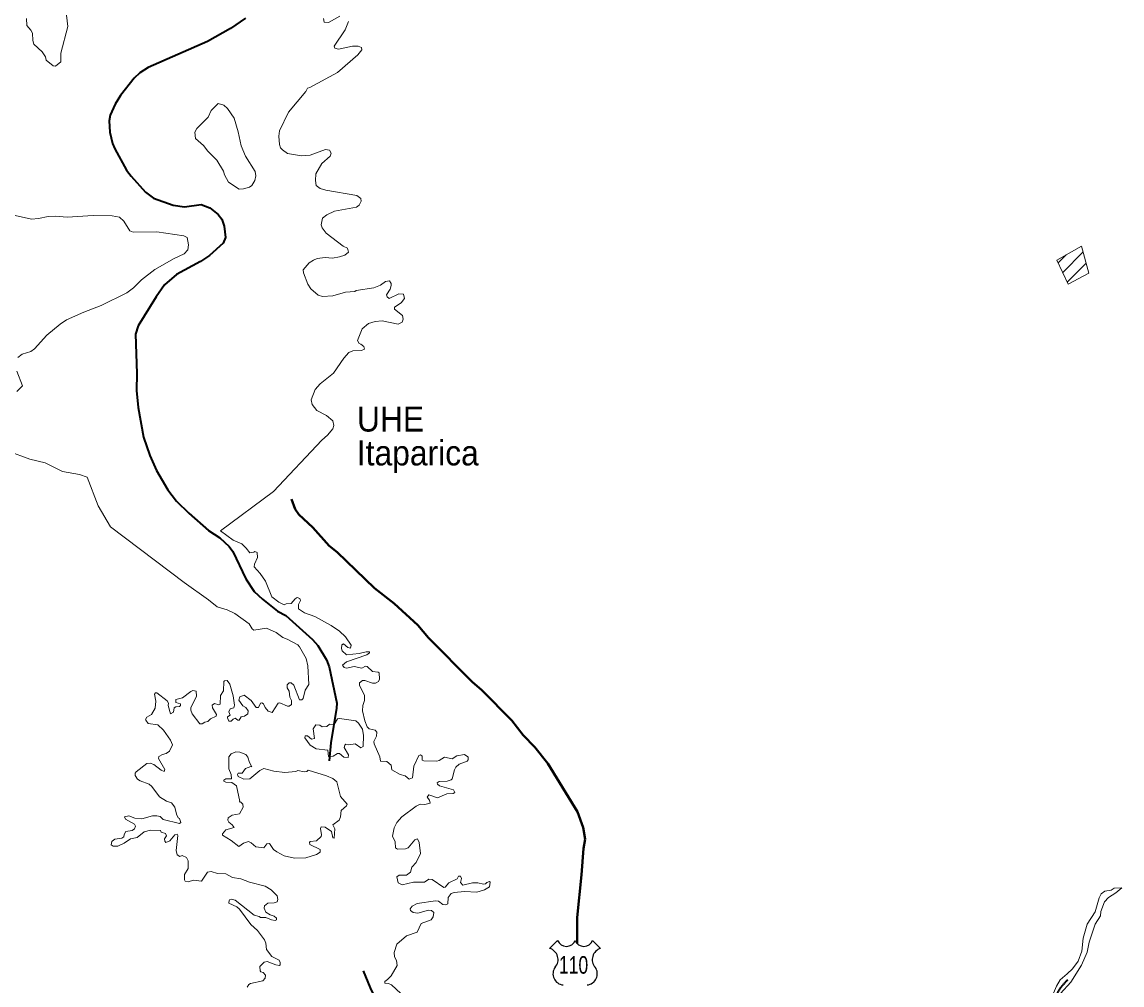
# Model space of a CAD drawing. Extents: x 553962 to 842807, y 8883888 to 9032388.
# Drawn here: x 578137 to 582532, y 8915863 to 8919710 of the extents above; entities that cross this region are included whole.
import ezdxf
from ezdxf.enums import TextEntityAlignment as Align

# ---------------------------------------------------------------- set-up
doc = ezdxf.new("R2010")
doc.units = 0
doc.header["$LTSCALE"] = 200
doc.linetypes.add('LONG_DASH_SHORT_DASH', pattern=[9.9, 6, -1.2, 1.5, -1.2])
doc.layers.add('6', color=7, linetype='Continuous', lineweight=13)

msp = doc.modelspace()

# ---------------------------------------------------------------- linework, layer by layer
at = {"layer": '6'}
for p, q in [((582276.5, 8918748), (582308.9, 8918780.4)), ((582294.7, 8918709.6), (582376.4, 8918791.3)), ((582312.9, 8918671.2), (582388.6, 8918746.9)), ((578490.1, 8917693.2), (578784.8, 8917471.3))]:
    msp.add_line(p, q, dxfattribs=at)
at = {"layer": '6', "lineweight": 25}
for p, q in [((580244.9, 8916008.7), (580276.8, 8916040.7)), ((580416.7, 8916040.7), (580448.7, 8916008.7))]:
    msp.add_line(p, q, dxfattribs=at)
at = {"layer": '6'}
for points in [[(578314.8, 8919738), (578320, 8919692.2), (578291.5, 8919585.8), (578291.4, 8919550.5), (578270.2, 8919533.2), (578262, 8919534.8), (578233.1, 8919557.2), (578230.9, 8919571.1), (578218, 8919591.3), (578183.8, 8919621.7), (578179.5, 8919636), (578179, 8919665.3), (578172.6, 8919677.4), (578155.7, 8919696.4), (578154.8, 8919724.1)], [(579406.5, 8919734.1), (579361.6, 8919708.6), (579343.9, 8919709), (579340.8, 8919723.7)], [(579427.7, 8919679.2), (579427.7, 8919679.2), (579440.6, 8919712.7)], [(579295.8, 8918182.3), (579291.5, 8918200.6), (579307.5, 8918242), (579327.8, 8918264.5), (579381, 8918307.3), (579422.1, 8918366.6), (579442.8, 8918390.3), (579458.5, 8918396.8), (579492.9, 8918398.1), (579504.6, 8918403.3), (579502.1, 8918414), (579491.2, 8918423.6), (579484.3, 8918425.4), (579477, 8918437), (579495.2, 8918484.1), (579521.1, 8918506.1), (579547.4, 8918513.1), (579576, 8918516.1), (579639.6, 8918503.2), (579655.1, 8918511.3), (579659.8, 8918523.3), (579656.9, 8918537.9), (579624.6, 8918563), (579625.6, 8918570.8), (579651.2, 8918588.3), (579665, 8918605.2), (579661.2, 8918622.9), (579642.5, 8918623.8), (579604.2, 8918605.7), (579595.9, 8918611.7), (579593.3, 8918620.7), (579607.5, 8918642.4), (579612.3, 8918657.9), (579611.4, 8918665.7), (579604.8, 8918676.1), (579589, 8918673.1), (579568.6, 8918658.8), (579543.1, 8918648), (579472.5, 8918637.1), (579466.2, 8918633.7), (579429.9, 8918630.3), (579378.4, 8918616.5), (579337.7, 8918613.6), (579320.5, 8918618.6), (579290.7, 8918643.6), (579278.5, 8918662.3), (579260.9, 8918708.6), (579260.8, 8918720.6), (579283.7, 8918747.4), (579301.1, 8918759.1), (579316.6, 8918764.7), (579347.4, 8918769.1), (579377.5, 8918767.2), (579405.6, 8918771.7), (579426.4, 8918779), (579440.6, 8918790.7), (579436.8, 8918806.1), (579419.9, 8918814.4), (579352.2, 8918867.1), (579336.1, 8918887.9), (579332.2, 8918899.6), (579337.8, 8918926.9), (579354.2, 8918939.8), (579384.9, 8918954.1), (579473.2, 8918970.6), (579483.9, 8918978.8), (579491.7, 8918993.8), (579490.8, 8919005.1), (579473.9, 8919017.2), (579350.2, 8919038), (579327.8, 8919045.3), (579311.8, 8919056.6), (579309.2, 8919076.5), (579311, 8919104.1), (579335.2, 8919144.6), (579368, 8919174.6), (579371.9, 8919185.9), (579365.5, 8919198.3), (579349.9, 8919200.1), (579288, 8919178.1), (579254.1, 8919175.1), (579198.1, 8919185.4), (579177.3, 8919199.3), (579170, 8919207.9), (579165.7, 8919220.1), (579163.1, 8919253.7), (579165.9, 8919275.9), (579202, 8919349.7), (579270.7, 8919432.7), (579277.7, 8919446.1), (579286.3, 8919447.9), (579397, 8919507.9), (579478.6, 8919579.2), (579494.3, 8919598.8), (579492.9, 8919608.3), (579480, 8919613.9), (579457.5, 8919613.4), (579401.3, 8919601.8), (579386.2, 8919606.1), (579384.5, 8919613.8), (579427.7, 8919679.2)], [(578049.8, 8918950.2), (578175.2, 8918923), (578202.8, 8918925.1), (578240.9, 8918933.3), (578269.5, 8918934.2), (578316.9, 8918929.9), (578421.6, 8918937.2), (578497.7, 8918935.9), (578526.2, 8918930.3), (578544.1, 8918914.6), (578567.3, 8918875.5), (578580.7, 8918869.8), (578675.8, 8918871.9), (578783.4, 8918855.9), (578796.5, 8918849), (578802.1, 8918820.4), (578799.9, 8918799.8), (578784.2, 8918783.7), (578745, 8918765.1), (578668.1, 8918721.9), (578614, 8918680.4), (578582.9, 8918647.6)], [(578582.9, 8918647.6), (578556.1, 8918628.1), (578453.6, 8918577.1), (578384.4, 8918551.1), (578314.9, 8918519.8), (578289.2, 8918503.1), (578236.6, 8918459.1), (578187.2, 8918404.5), (578171.7, 8918394.2), (578137.1, 8918382.5), (578119.8, 8918370)], [(578116.4, 8918315.5), (578139.3, 8918256.1), (578115.6, 8918233.9)], [(578930.2, 8917676.9), (579142.2, 8917833.7), (579335.3, 8918038.9), (579357.7, 8918059.2), (579378.4, 8918084.7), (579383.1, 8918098.5), (579378.9, 8918116.6), (579352.9, 8918137.4), (579315, 8918157.6), (579295.8, 8918182.3), (579295.8, 8918182.3)], [(578081.7, 8917995.2), (578168.4, 8917964), (578228.8, 8917948.4), (578298, 8917913.9), (578366.3, 8917902.2), (578397.3, 8917891.4), (578441.2, 8917776.7), (578490.1, 8917693.2)], [(579525.2, 8917189.8), (579524.8, 8917193.3), (579511.2, 8917193.8), (579483.6, 8917186.5), (579433, 8917181.8), (579416.5, 8917197.1), (579413.1, 8917206.5), (579414.3, 8917221.7), (579420.8, 8917225.1), (579438.1, 8917211.1), (579449.9, 8917208.6), (579451.7, 8917220), (579429.6, 8917254), (579405.4, 8917276.1), (579372.3, 8917299.4), (579307.2, 8917334.8), (579266.1, 8917349.2), (579241.9, 8917365.8), (579241.4, 8917382.3), (579249.1, 8917398.6), (579247.4, 8917406.9), (579236.3, 8917410.3), (579228.6, 8917406.1), (579211.6, 8917386.2), (579192.2, 8917386.1), (579184.8, 8917381.9), (579163.3, 8917391.7), (579134.8, 8917412.9), (579109.7, 8917475.8), (579088.5, 8917506.3), (579064.7, 8917532.7), (579065.9, 8917544.1), (579078.3, 8917570.1), (579077, 8917590.1), (579067.2, 8917595.1), (579063.4, 8917591.8), (579047.7, 8917589.2), (579032.8, 8917608.4), (579014.6, 8917624.9), (578981, 8917639.3), (578930.2, 8917676.9)], [(578784.8, 8917471.3), (578882.4, 8917401), (578916, 8917372.9), (578955.9, 8917361.9), (578987.8, 8917346.2), (579044.3, 8917305.4), (579055.8, 8917285.8), (579063, 8917280.4), (579114.1, 8917288.8), (579152.6, 8917271.4), (579179.4, 8917250.6), (579196.4, 8917244.7), (579238.8, 8917221.3), (579246.1, 8917213.2)], [(579246.1, 8917213.2), (579272, 8917166.4), (579278.8, 8917138.4), (579283, 8917063.6), (579268.4, 8917041), (579260.5, 8917007.6), (579254.2, 8917001.7), (579246.1, 8917002.5), (579223.2, 8917060.3), (579211.7, 8917070.4), (579204, 8917070.4), (579196, 8917062.4), (579196.4, 8917050.1), (579203.6, 8917036.1), (579206.6, 8917012.7), (579214.2, 8916998.7), (579214.2, 8916983.4), (579204, 8916976.3), (579197.2, 8916976.2), (579166.3, 8916989.7), (579160.8, 8916988.5), (579136.9, 8916951.5), (579120, 8916957.1), (579108.5, 8916971.1), (579101.6, 8916985.6), (579094.5, 8916990.2), (579089.8, 8916988), (579081.2, 8916971.9), (579072.7, 8916971.9), (579051.9, 8916999.1), (579024, 8917020.7), (579007.3, 8917014.4), (579003.5, 8917000.4), (579019, 8916977.3), (579019, 8916977.3), (579030.7, 8916971.9), (579040.8, 8916958.5), (579038.9, 8916945.5), (579025.6, 8916936.7), (579012, 8916934.1), (579004.3, 8916920.9), (578998.8, 8916921), (578989.1, 8916928.1), (578980.6, 8916924.7), (578972.7, 8916916.7), (578963.1, 8916917.2), (578957.6, 8916929.5), (578958.5, 8916934.5), (578969.1, 8916941.3), (578963.6, 8916954), (578969.1, 8916966.4), (578983.1, 8916969.8), (578986, 8916980.2), (578981, 8917017.8), (578967.8, 8917064.5), (578956.4, 8917078.9), (578945.3, 8917078.1), (578942.8, 8917074.6), (578941.5, 8917037.3), (578930.4, 8917019.4), (578929.2, 8916985.1), (578923.6, 8916982.5), (578905.8, 8916987.2), (578896.9, 8916981.2), (578897.3, 8916969.3), (578913.4, 8916943.5), (578912.2, 8916936.2), (578889.4, 8916926.1), (578879, 8916915.4), (578866.7, 8916912.8), (578856.5, 8916906.5), (578847.2, 8916906.5), (578816.6, 8916946), (578811.5, 8916960), (578811.5, 8916969.4), (578834, 8917016.1), (578833.1, 8917036.5), (578819.2, 8917038.6), (578810.7, 8917035.7), (578777.5, 8917009.3), (578751.2, 8917003.3), (578751.6, 8916991.5), (578769.8, 8916985.5), (578770.7, 8916979.1), (578766.4, 8916974.9), (578752, 8916974), (578744.8, 8916969.8), (578741.8, 8916953.2), (578730, 8916945.6), (578720.6, 8916978.7), (578722.7, 8916988.1), (578716.3, 8916997.3), (578675.1, 8917029.7), (578669.6, 8917029.7), (578666.2, 8917024.5), (578671.7, 8916996.7), (578668.7, 8916968.5), (578654.6, 8916942.9), (578635.1, 8916932.4), (578630.7, 8916922.7), (578631.7, 8916921.2)], [(579552, 8917069.7), (579561.3, 8917075.6), (579564.7, 8917085), (579564.3, 8917109.5), (579559.6, 8917112.9), (579537.1, 8917115.1), (579515.7, 8917134.7), (579509.1, 8917135.9), (579494.6, 8917128.3), (579464.1, 8917135), (579433.4, 8917128.7), (579423.3, 8917131.2), (579417.3, 8917140.9), (579417.3, 8917140.9), (579433.5, 8917154.2), (579514.2, 8917181.8), (579525.2, 8917189.5), (579525.2, 8917189.8)], [(579917.7, 8916773.9), (579905.3, 8916783.7), (579873.7, 8916777.8), (579854.9, 8916765.9), (579824.3, 8916772.2), (579804, 8916759.5), (579793.8, 8916756.9), (579742.8, 8916758.2), (579736, 8916760.8), (579735.9, 8916777.3), (579728.7, 8916781.6), (579722.4, 8916779.5), (579702.8, 8916736.5), (579697.3, 8916690.3), (579683.4, 8916685.2), (579668, 8916698.3), (579647.1, 8916703.6), (579614.5, 8916722.5), (579612.3, 8916740.7), (579594.1, 8916756.1), (579569, 8916757.4), (579566.8, 8916774.8), (579544.4, 8916825.7), (579542.7, 8916835.9), (579552.8, 8916857.2), (579555, 8916872.1), (579547.3, 8916880.6), (579523.5, 8916886.6), (579516.3, 8916894.6), (579507, 8916917.5), (579497.6, 8916958.4), (579498.9, 8916978.7), (579504.8, 8916999.2), (579504.8, 8917019.4), (579485.3, 8917060.5), (579485.3, 8917070.5), (579497.2, 8917078.5), (579506.5, 8917079.8), (579537.1, 8917068.4), (579549.4, 8917068), (579552, 8917069.7)], [(578631.7, 8916921.2), (578640.3, 8916907.8), (578679.7, 8916902.2), (578702.3, 8916880.2), (578729.5, 8916840.6), (578737.5, 8916822.4), (578726.5, 8916796.5), (578712.9, 8916787.1), (578697.6, 8916783.7), (578683.2, 8916775.6), (578682.8, 8916767.8), (578707.8, 8916723.8), (578705.3, 8916715.8), (578692.9, 8916720.8), (578663.6, 8916743.8), (578648.3, 8916748.4), (578635.2, 8916748), (578592.7, 8916714.5), (578589.3, 8916708.7)], [(579864.7, 8916634.6), (579861.4, 8916642.2), (579805, 8916658.7), (579796.7, 8916665.6), (579795.9, 8916670.7), (579803.2, 8916676.2), (579835.4, 8916676.7), (579851.1, 8916681.8), (579855.3, 8916686.5), (579864.7, 8916722.1), (579870.6, 8916733.1), (579883.4, 8916745), (579914.8, 8916756.9), (579919.9, 8916762.5), (579919.4, 8916772.6), (579917.7, 8916773.9)], [(578589.3, 8916708.7), (578588.8, 8916707.7), (578589.3, 8916700.1), (578598.2, 8916685.6), (578609.3, 8916678.3), (578645.4, 8916665.1), (578655.6, 8916655.8), (578686.2, 8916614.6), (578713.8, 8916596.8), (578734.5, 8916590), (578747.8, 8916573.3), (578753.7, 8916545.4), (578761.3, 8916530.1), (578765.6, 8916528.3), (578771.5, 8916511.8), (578766.4, 8916508.4), (578700.2, 8916523.2), (578689.5, 8916535.2), (578675.5, 8916539), (578675.5, 8916539), (578658.5, 8916539), (578615.9, 8916527.1), (578588, 8916528.8), (578564.2, 8916539), (578546, 8916533.9), (578550.2, 8916525.4), (578586.3, 8916505), (578590.1, 8916497.7), (578586.8, 8916486.4), (578577, 8916480.4), (578551.1, 8916476.1), (578544.7, 8916463.9), (578543.9, 8916454.1), (578536.1, 8916449.8), (578507.3, 8916444.7), (578497.4, 8916436.8)], [(580007.4, 8916273.3), (580005, 8916275.8), (579993.4, 8916271.9), (579988.7, 8916266.2), (579980.8, 8916265), (579958.6, 8916271.3), (579936.5, 8916271.3), (579898.3, 8916262), (579888.5, 8916271.8), (579893.2, 8916288), (579889.2, 8916296.8), (579880.4, 8916297.2), (579874.8, 8916287), (579841.8, 8916270.1), (579827.8, 8916253.1), (579822.2, 8916252.2), (579776.1, 8916284.1), (579776.1, 8916284.1), (579761.9, 8916285.8), (579744.5, 8916273.1), (579700.5, 8916273.9), (579656.1, 8916262.4), (579640, 8916271.3), (579634.5, 8916294.7), (579643.7, 8916301.5), (579673.1, 8916301.5), (579688.3, 8916313.8), (579694.3, 8916332.9), (579711.3, 8916352.4), (579729.1, 8916387.4), (579724.1, 8916431.5), (579716.4, 8916446.8), (579706.2, 8916443), (579680.1, 8916410.7), (579669.6, 8916406.4), (579636.5, 8916405.2), (579628.5, 8916410.7), (579627.6, 8916434), (579617.4, 8916457.2), (579624.2, 8916490.1), (579634.7, 8916512), (579654.4, 8916533.9), (579711.3, 8916577.2), (579727.5, 8916585.3), (579746.2, 8916584), (579767.8, 8916589.2), (579764.8, 8916601.4), (579755.1, 8916613.3), (579762.7, 8916622.2), (579796.7, 8916609.9), (579834.5, 8916626.9), (579859, 8916627.8), (579866.2, 8916631.2), (579864.7, 8916634.6)], [(578497.4, 8916436.8), (578495.8, 8916435.5), (578492.9, 8916423), (578500.7, 8916416.6), (578520.1, 8916417.9), (578544.7, 8916429), (578570.2, 8916446.4), (578597, 8916452.3), (578624.6, 8916474.4), (578650.8, 8916481.6), (578690.3, 8916479.5), (578692.6, 8916473.2), (578709.5, 8916467.6), (578713.8, 8916458.7), (578706.1, 8916446.7), (578707.4, 8916437), (578712.1, 8916431.9), (578727.3, 8916437.9), (578746.9, 8916462.5), (578756.1, 8916465.1), (578758.8, 8916459.5), (578752.4, 8916399.3), (578756.2, 8916382.7), (578768, 8916375.9), (578776.2, 8916379.7), (578793.6, 8916372), (578801.3, 8916359.2), (578800.4, 8916328.4), (578786.4, 8916304), (578785.6, 8916283.2), (578789, 8916277.3), (578801.2, 8916274.7), (578822.6, 8916281.5), (578853.9, 8916277.3), (578878.1, 8916312.9), (578892.2, 8916315.5), (578917.7, 8916308.3), (578951.5, 8916307), (578977.3, 8916292.1), (579011.2, 8916286.2), (579045.2, 8916273.5), (579108.9, 8916257.3), (579132.3, 8916243.2), (579156.4, 8916219.1), (579159, 8916203.8), (579156.4, 8916194.4), (579144.6, 8916190.6), (579119, 8916189.3), (579105.6, 8916178.4), (579104.6, 8916169.8), (579111.2, 8916153.5), (579128.1, 8916142.5), (579144.1, 8916137.9), (579154.2, 8916129.1), (579153.9, 8916123.1), (579148.8, 8916120.9), (579133.4, 8916123.1), (579110.6, 8916132.8), (579089.3, 8916132), (579083.8, 8916136.7), (579063.8, 8916142.2), (578989, 8916201.7), (578972.9, 8916205.2), (578965.6, 8916203.3), (578963.8, 8916193.1)], [(579650.6, 8915829.1), (579613.6, 8915863), (579601.7, 8915868.1), (579586, 8915869.9), (579586, 8915876.6), (579597.1, 8915884.3), (579611.5, 8915898.7), (579635.7, 8915940.4), (579632.8, 8915960), (579625.5, 8915975.2), (579623.8, 8915992.2), (579634.5, 8916026.2), (579673, 8916058.4), (579715.6, 8916073.8), (579731.3, 8916108.2), (579772.1, 8916123.5), (579779.7, 8916134.4), (579781.8, 8916151.9), (579772.9, 8916160), (579760.6, 8916160.9), (579718.1, 8916149.8), (579699.4, 8916151.6), (579689.2, 8916160), (579688, 8916167.1), (579696, 8916177.8), (579715.7, 8916188.6), (579788.6, 8916199.5), (579801.3, 8916197.8), (579818.4, 8916184.7), (579830.3, 8916182.6), (579837.5, 8916186.4), (579840.1, 8916212.3), (579852, 8916228), (579863.6, 8916232.3), (579905.1, 8916236.1), (579954.3, 8916233.9), (579985, 8916242.9), (580004.9, 8916254.8), (580007.4, 8916273.3)], [(582285.5, 8915829.1), (582327.1, 8915874.5), (582370.1, 8915942.2), (582370.1, 8915942.2), (582392.5, 8915993.1), (582400.2, 8916033.9), (582424, 8916105.2), (582445.6, 8916138.3), (582446.5, 8916156.7), (582461.8, 8916195.3), (582477.1, 8916212.2), (582506.6, 8916230.2), (582531.5, 8916251.2), (582531.5, 8916251.2)], [(582531.5, 8916251.2), (582499.6, 8916248.9), (582488.1, 8916242), (582463.5, 8916237.3), (582448.2, 8916226.2), (582440.5, 8916210.5), (582424.4, 8916155.5), (582392.5, 8916105.1), (582376.8, 8916049.2), (582370.9, 8915998.2), (582356, 8915957.4), (582333.5, 8915927.2), (582311.8, 8915907.8)], [(578963.8, 8916193.1), (578963.2, 8916189.9), (578995.4, 8916174.9), (579005.6, 8916165.6), (579051.5, 8916104), (579078.2, 8916080.6), (579106.3, 8916043.6), (579111.4, 8916029.6), (579114, 8916004.1), (579134.4, 8915976.5), (579163.8, 8915961.6), (579168.8, 8915953.1), (579168.3, 8915943.7), (579165.3, 8915940.8), (579151.4, 8915942.5), (579116.9, 8915956.9), (579104.6, 8915954.4), (579087.6, 8915936.9), (579088.1, 8915919.4), (579091, 8915915.3), (579100.5, 8915912.6), (579110.1, 8915902.1), (579108.9, 8915889.4), (579108.9, 8915889.4), (579099.1, 8915878.8), (579050.3, 8915869), (579042.6, 8915864.7), (579036.6, 8915854.1)], [(582311.8, 8915907.8), (582284.6, 8915883.4), (582269.3, 8915857.9), (582249.3, 8915811.2), (582221.8, 8915774.3), (582196.3, 8915750.1), (582178.4, 8915720.3), (582168.2, 8915682.9), (582167.8, 8915629.8), (582154.6, 8915606.4), (582129.9, 8915587.7)]]:
    msp.add_lwpolyline(points, dxfattribs=at)
at = {"layer": '6', "linetype": 'LONG_DASH_SHORT_DASH', "lineweight": 35}
for points in [[(579029.5, 8919725.5), (578969.8, 8919684.3), (578878.2, 8919631.6), (578641.2, 8919527.8), (578607.5, 8919506.6), (578585.5, 8919485.5), (578531, 8919416.2), (578508.9, 8919382.5), (578489.1, 8919337.6), (578485.2, 8919315.1), (578487.3, 8919270.2), (578498.6, 8919225.2), (578508.1, 8919202.8), (578554.8, 8919118), (578572.9, 8919093.8), (578630.4, 8919030.2), (578662.2, 8919005.9), (578740.7, 8918978.3), (578785.6, 8918971), (578853, 8918981.3), (578886.8, 8918967.1), (578920.4, 8918940.8), (578934.7, 8918922.2), (578944.3, 8918894), (578949.9, 8918849), (578940.4, 8918826.6), (578886.4, 8918777.3), (578850.5, 8918753.1), (578753.6, 8918701.1), (578706.1, 8918660.5), (578672.4, 8918612.1), (578601.1, 8918496.3), (578590.2, 8918462.5), (578595.4, 8918305.1), (578594.6, 8918237.6), (578601, 8918170.3), (578622.6, 8918051), (578647.7, 8917978.3), (578674.1, 8917918.6), (578719.9, 8917840.4), (578754.5, 8917795.8), (578802.9, 8917748.3), (578882.1, 8917679.1), (578927.3, 8917649), (578965.1, 8917614.7), (578979.8, 8917594.3), (579031.7, 8917485.4), (579064.8, 8917435.4), (579097.3, 8917404.1), (579157.9, 8917356.5), (579191.2, 8917339.2), (579297.6, 8917243.3), (579319.2, 8917218.6), (579353.8, 8917162), (579364.1, 8917134.3), (579394.4, 8916988.5), (579393.5, 8916968.2), (579370.6, 8916829.9), (579363.6, 8916758.3)], [(579500.5, 8915918.8), (579528, 8915851.1), (579557.9, 8915787.1), (579585.9, 8915736.1), (579601.5, 8915694.6), (579673.2, 8915551.9), (579689.7, 8915526.8), (579811.6, 8915263.9), (579848.4, 8915195.6), (579902.4, 8915066.8), (579956.9, 8914978.6), (579987.7, 8914917.9), (579996, 8914895.7)]]:
    msp.add_lwpolyline(points, dxfattribs=at)
at = {"layer": '6'}
for points in [[(579029.5, 8919174.2), (579068, 8919112.8), (579070.6, 8919095.5), (579066.7, 8919076.9), (579055.5, 8919057.5), (579045.1, 8919049.7), (579021.7, 8919043.2), (579004.8, 8919042.2), (578961.7, 8919069.9), (578946.1, 8919100.1), (578942.2, 8919114.6), (578915.3, 8919158.2), (578879, 8919194.5), (578862, 8919216.2), (578830.6, 8919245.1), (578827.6, 8919270.1), (578835.4, 8919284.4), (578880.7, 8919329.8), (578893.2, 8919356.9), (578920.5, 8919384.2), (578943.8, 8919378.3), (578957.7, 8919364.4), (578984.5, 8919326.4), (579000.5, 8919271), (579011.8, 8919215.7)], [(582271.3, 8918759), (582316.7, 8918663.1), (582399.6, 8918706.8), (582369.9, 8918815)], [(579311.9, 8916806.7), (579287.8, 8916820.7), (579266.5, 8916850.4), (579268.6, 8916857.6), (579277.9, 8916858.5), (579293.7, 8916844.9), (579306, 8916847.8), (579300.1, 8916885.6), (579310.3, 8916901.8), (579327.1, 8916900.6), (579336.2, 8916894.2), (579354.4, 8916895.9), (579364.9, 8916904.3), (579383.7, 8916903.1), (579397.7, 8916925.9), (579404.7, 8916927.3), (579470, 8916917.5), (579481.4, 8916909), (579497.2, 8916885.2), (579501.4, 8916859.7), (579500.2, 8916815.2), (579490.3, 8916810.1), (579468.2, 8916825.8), (579442.7, 8916822.4), (579430.5, 8916824.9), (579426.2, 8916821), (579424.1, 8916811.8), (579441.9, 8916782), (579440.2, 8916771.4), (579422.4, 8916773.5), (579405, 8916787.9), (579396.9, 8916787.1), (579379.8, 8916776.9), (579361.3, 8916776.1), (579358.7, 8916801.1)], [(579270.4, 8916371.2), (579225.3, 8916369), (579184.5, 8916379.2), (579154.3, 8916394.1), (579141.6, 8916404.3), (579125.9, 8916427.7), (579115.6, 8916426.3), (579102.9, 8916411.1), (579071.1, 8916414.5), (579051.9, 8916431.1), (579041.7, 8916435.3), (579021.4, 8916429.8), (579003.5, 8916415.4), (578973, 8916439.5), (578937.7, 8916461.6), (578938.1, 8916466.8), (578951.7, 8916482), (578984.3, 8916491.4), (578976.3, 8916502.9), (578962.7, 8916513.5), (578958.9, 8916520.8), (578961, 8916530.5), (578976.2, 8916540.7), (579005.2, 8916546.7), (579020.1, 8916573.4), (579018.8, 8916585.7), (579011.2, 8916592.9), (579004, 8916593.8), (579006.5, 8916595.6), (578993.7, 8916657.9), (578975.1, 8916671.1), (578951.3, 8916672.4), (578942.6, 8916676.3), (578943.6, 8916681.1), (578950.8, 8916686.4), (578973.4, 8916685.7), (578972.5, 8916704.2), (578962.8, 8916726.2), (578963.2, 8916774.3), (578972.1, 8916786.7), (578991.6, 8916794.3), (579007.7, 8916792.6), (579030.7, 8916784.1), (579039.2, 8916773.1), (579045.2, 8916751.4), (579055.3, 8916734.4), (579050.6, 8916735.7), (579029.9, 8916727.6), (579017.1, 8916709.4), (579000.2, 8916708.9), (578998, 8916703.4), (579000.5, 8916695.4), (579023, 8916685.6), (579046.8, 8916686.4), (579087.6, 8916719.1), (579102.4, 8916727.1), (579142.9, 8916717), (579187, 8916711.9), (579231.2, 8916715.7), (579238.2, 8916719.5), (579264.4, 8916713.6), (579275.4, 8916715.3), (579279.7, 8916720.4), (579353.2, 8916698.9), (579378.2, 8916687.2), (579394.4, 8916674.1), (579408.8, 8916615.9), (579436, 8916584.4), (579433.8, 8916578.5), (579411.8, 8916560.2), (579409.7, 8916534.3), (579404.1, 8916520.7), (579378.7, 8916502.1), (579386.3, 8916485.9), (579384.2, 8916449.8), (579378.8, 8916451.2), (579372.7, 8916475.2), (579348.1, 8916493.1), (579332, 8916494.3), (579329.4, 8916487.3), (579333.2, 8916463.1), (579331.5, 8916456.5), (579312.8, 8916438.3), (579288.3, 8916435.3), (579285.6, 8916432.2), (579287, 8916424.2), (579328, 8916404), (579327.7, 8916393.3), (579312.8, 8916384.3)]]:
    msp.add_lwpolyline(points, close=True, dxfattribs=at)
at = {"layer": '6', "lineweight": 40}
msp.add_lwpolyline([(579213.9, 8917803.6), (579228.4, 8917763.4), (579242.2, 8917742.7), (579298.8, 8917690.5), (579364.6, 8917617.7), (579396.1, 8917591.3), (579545.7, 8917448.6), (579623.5, 8917387.3), (579718.5, 8917299.9), (579761.2, 8917250.1), (579934.8, 8917073.4), (579974.1, 8917041), (580094.4, 8916919), (580138.8, 8916860.8), (580185.2, 8916812.2), (580237.9, 8916747.8), (580356.4, 8916554.1), (580378.4, 8916492), (580386.2, 8916445.1), (580380.2, 8916408), (580372.4, 8916302.5), (580354.2, 8916132.1), (580354.2, 8916028.7)], dxfattribs=at)
at = {"layer": '6', "lineweight": 25}
for centre, radius, start, end in [((580232.4, 8915964.3), 46.1, 317.5721, 74.3689), ((580311.8, 8916054.1), 37.4, 200.9593, 339.0407), ((580381.7, 8916054.1), 37.4, 200.9593, 339.0407), ((580461.1, 8915964.3), 46.1, 105.6277, 222.4279), ((580303.1, 8915907.3), 44.9, 144.7373, 264.6578), ((580390.4, 8915907.3), 44.9, 275.3422, 35.2627)]:
    msp.add_arc(centre, radius, start, end, dxfattribs=at)
at = {"layer": '6', "linetype": 'LONG_DASH_SHORT_DASH', "lineweight": 35}
msp.add_spline([(582166.9, 8915321.8), (582167.5, 8915329.8), (582184.4, 8915456.4), (582181, 8915596.5), (582191.1, 8915684.3), (582204.6, 8915733.2), (582245.1, 8915780.5), (582285.6, 8915849.7), (582314.9, 8915883.4)], degree=3, dxfattribs=at)

# ---------------------------------------------------------------- texts
at = {"layer": '6'}
for s, height, width, p in [('UHE', 100, 0.95, (579609.2, 8918073.7)), ('Itaparica', 100, 0.95, (579718.2, 8917938.5)), ('110', 70, 0.75, (580340.4, 8915907.8))]:
    msp.add_text(s, height=height, dxfattribs=dict(at, width=width)).set_placement(p, align=Align.CENTER)

doc.saveas('drawing.dxf')
